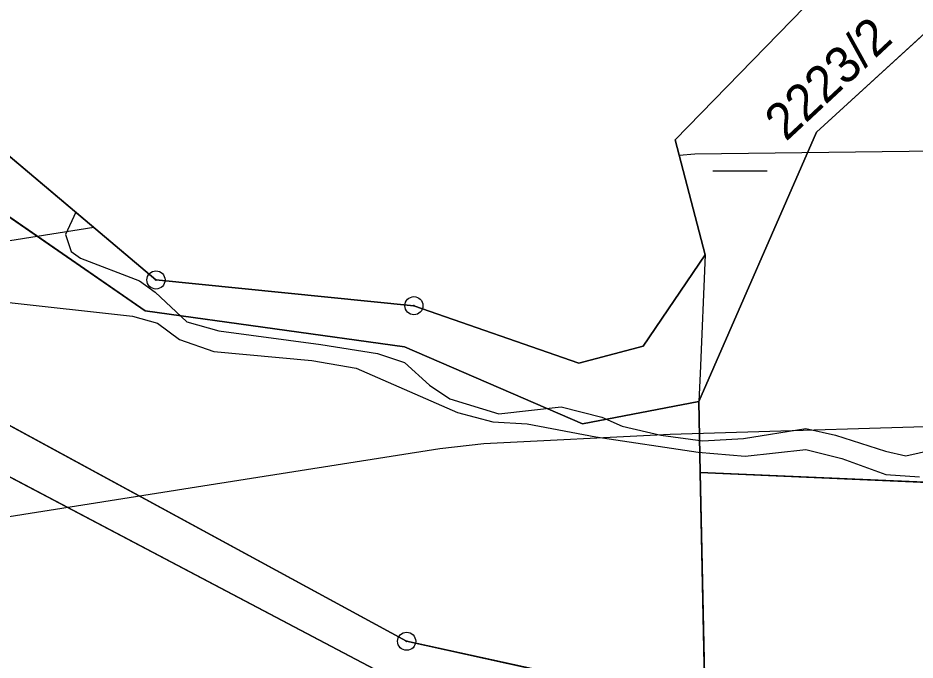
# Model space of a CAD drawing. Extents: x -706130 to -698555, y -971544 to -967260.
# Drawn here: x -705452.57 to -705403.11, y -969744.5 to -969709.14 of the extents above; entities that cross this region are included whole.
import ezdxf

# ---------------------------------------------------------------- set-up
doc = ezdxf.new("R2010")
doc.units = 0
for name, color, linetype in [('BPEJ hranice S', 7, 'Continuous'), ('Hluková izofona', 7, 'Continuous'), ('Hranice řešeného území', 7, 'Continuous'), ('KN_Hranice obce', 7, 'Continuous'), ('KN_Hranice_katastrální území', 7, 'Continuous'), ('KN_Hranice_parcel', 7, 'Continuous'), ('KN_Parcelni cisla', 7, 'Continuous'), ('KN_Polygon parcely', 7, 'Continuous'), ('KN_POZEMKY_10_LESNI POZEMEK', 7, 'Continuous'), ('KN_POZEMKY_11_VODNI_PLOCHA', 7, 'Continuous'), ('KN_POZEMKY_7_TTP', 7, 'Continuous'), ('KN_VYUZITI_11_vodni plocha_zamokrena plocha', 7, 'Continuous'), ('KN_Značky bodu BP', 7, 'Continuous'), ('KN_Značky kultur', 7, 'Continuous'), ('Koridor pro optimalizaci dráhy_N', 7, 'Continuous'), ('Koridor pro optimalizaci dráhy_N_ŠRAFY', 7, 'Continuous'), ('Plochy lesní všeobecné S', 7, 'Continuous'), ('Plochy smíšené nezastavěného území všeobecné S', 7, 'Continuous'), ('Povodi vodniho toku S', 7, 'Continuous'), ('Regulační bloky v krajině S', 7, 'Continuous'), ('VPS dopravni infrastruktury_obrys N', 7, 'Continuous'), ('VPS dopravni infrastruktury_plochy N', 7, 'Continuous'), ('Zábory hodnocené - koridory', 7, 'Continuous'), ('Záplavové území stanovene S', 7, 'Continuous'), ('Záplavového území_aktivní zóna S', 7, 'Continuous')]:
    doc.layers.add(name, color=color, linetype=linetype)

msp = doc.modelspace()

# ---------------------------------------------------------------- linework, layer by layer
at = {"layer": 'BPEJ hranice S'}
for points in [[(-705394.91, -969700.31), (-705409.21, -969708.55), (-705416.34, -969715.85), (-705414.68, -969722.18), (-705418.11, -969727.21), (-705421.64, -969728.15), (-705430.74, -969724.99), (-705444.96, -969723.57), (-705457.73, -969712.8), (-705467.36, -969711.61), (-705472.98, -969705.62), (-705470.63, -969699.73), (-705494.07, -969677.06), (-705501.07, -969694.35), (-705508.76, -969695.79)], [(-705409.21, -969708.55), (-705416.34, -969715.85), (-705414.68, -969722.18), (-705414.964, -969728.732), (-705415.03, -969730.27), (-705414.95, -969734.18), (-705414.707, -969746.25), (-705401.783, -969750.614)]]:
    msp.add_lwpolyline(points, dxfattribs=at)
at = {"layer": 'Hluková izofona'}
for points in [[(-704546.79, -969808.005), (-704962.749, -969869.028), (-704984.116, -969870.859), (-705001.471, -969871.39), (-705018.858, -969870.135), (-705039.224, -969866.537), (-705060.219, -969861.627), (-705075.301, -969856.133), (-705091.884, -969848.689), (-705104.198, -969842.309), (-705113.777, -969835.287), (-705193.532, -969783.176), (-705223.804, -969764.238), (-705257.952, -969746.905), (-705287.168, -969734.839), (-705311.178, -969727.855), (-705326.998, -969723.522), (-705345.437, -969719.992), (-705365.198, -969717.577), (-705383.051, -969716.853), (-705397.427, -969716.42), (-705415.253, -969716.65), (-705416.113, -969716.715)], [(-705448.383, -969720.683), (-705461.942, -969722.823), (-705562.997, -969739.923), (-705585.395, -969743.019), (-705600.002, -969743.822), (-705620.621, -969743.486), (-705627.151, -969743.154)]]:
    msp.add_lwpolyline(points, dxfattribs=at)
at = {"layer": 'Hranice řešeného území'}
msp.add_lwpolyline([(-705508.76, -969695.79), (-705501.07, -969694.35), (-705494.07, -969677.06), (-705470.63, -969699.73), (-705472.98, -969705.62), (-705467.36, -969711.61), (-705457.73, -969712.8), (-705444.96, -969723.57), (-705430.74, -969724.99), (-705421.64, -969728.15), (-705418.11, -969727.21), (-705414.68, -969722.18), (-705416.34, -969715.85), (-705409.21, -969708.55), (-705394.91, -969700.31)], dxfattribs=at)
at = {"layer": 'KN_Hranice obce'}
msp.add_lwpolyline([(-705394.91, -969700.31), (-705409.21, -969708.55), (-705416.34, -969715.85), (-705414.68, -969722.18), (-705418.11, -969727.21), (-705421.64, -969728.15), (-705430.74, -969724.99), (-705444.96, -969723.57), (-705457.73, -969712.8), (-705467.36, -969711.61), (-705472.98, -969705.62), (-705470.63, -969699.73), (-705494.07, -969677.06), (-705501.07, -969694.35), (-705508.76, -969695.79), (-705525.86, -969693.05), (-705530.59, -969698.31), (-705534.77, -969697.85), (-705546.47, -969696.74), (-705551.76, -969704.91), (-705554.18, -969701.14), (-705557.78, -969695.52)], dxfattribs=at)
at = {"layer": 'KN_Hranice_katastrální území'}
msp.add_lwpolyline([(-705394.91, -969700.31), (-705409.21, -969708.55), (-705416.34, -969715.85), (-705414.68, -969722.18), (-705418.11, -969727.21), (-705421.64, -969728.15), (-705430.74, -969724.99), (-705444.96, -969723.57), (-705457.73, -969712.8), (-705467.36, -969711.61), (-705472.98, -969705.62), (-705470.63, -969699.73), (-705494.07, -969677.06), (-705501.07, -969694.35), (-705508.76, -969695.79), (-705525.86, -969693.05), (-705530.59, -969698.31), (-705534.77, -969697.85), (-705546.47, -969696.74), (-705551.76, -969704.91), (-705554.18, -969701.14), (-705557.78, -969695.52)], dxfattribs=at)
at = {"layer": 'KN_Hranice_parcel'}
msp.add_line((-705415.03, -969730.27), (-705414.95, -969734.18), dxfattribs=at)
for points in [[(-705415.03, -969730.27), (-705421.45, -969731.5), (-705431.25, -969727.25), (-705445.56, -969725.27), (-705458.77, -969716.15), (-705467.8, -969714.27), (-705475.06, -969706.44), (-705473.18, -969700.26), (-705474.68, -969699.01)], [(-705394.91, -969700.31), (-705409.21, -969708.55), (-705416.34, -969715.85), (-705414.68, -969722.18), (-705418.11, -969727.21), (-705421.64, -969728.15), (-705430.74, -969724.99), (-705444.96, -969723.57), (-705457.73, -969712.8), (-705467.36, -969711.61), (-705472.98, -969705.62), (-705470.63, -969699.73)], [(-705393.12, -969701.34), (-705408.55, -969715.44), (-705415.03, -969730.27)], [(-705471.48, -969724.71), (-705470.15, -969722.29), (-705431.14, -969743.47), (-705414.69, -969747.07), (-705414.95, -969734.18)], [(-705406.31, -969751.74), (-705431.9, -969745.54), (-705471.48, -969724.71)], [(-705414.95, -969734.18), (-705399.18, -969734.86), (-705363.17, -969725.53)]]:
    msp.add_lwpolyline(points, dxfattribs=at)
at = {"layer": 'KN_Polygon parcely'}
for points in [[(-705351.26, -969673.94), (-705353.91, -969675.57), (-705361.36, -969674.83), (-705368.5, -969681.22), (-705383.58, -969674.95), (-705390.8, -969686.21), (-705393.12, -969701.34), (-705408.55, -969715.44), (-705415.03, -969730.27), (-705414.95, -969734.18), (-705399.18, -969734.86), (-705363.17, -969725.53), (-705342.25, -969710.83), (-705342.6, -969708.96), (-705348.7, -969676.41)], [(-705475.06, -969706.44), (-705473.18, -969700.26), (-705474.68, -969699.01), (-705497.84, -969694.92), (-705498.62, -969696.57), (-705507.91, -969697.66), (-705523.95, -969695.11), (-705528.78, -969701.44), (-705519.65, -969717.15), (-705471.48, -969724.71), (-705470.15, -969722.29), (-705431.14, -969743.47), (-705414.69, -969747.07), (-705414.95, -969734.18), (-705415.03, -969730.27), (-705421.45, -969731.5), (-705431.25, -969727.25), (-705445.56, -969725.27), (-705458.77, -969716.15), (-705467.8, -969714.27)], [(-705472.98, -969705.62), (-705470.63, -969699.73), (-705474.68, -969699.01), (-705473.18, -969700.26), (-705475.06, -969706.44), (-705467.8, -969714.27), (-705458.77, -969716.15), (-705445.56, -969725.27), (-705431.25, -969727.25), (-705421.45, -969731.5), (-705415.03, -969730.27), (-705408.55, -969715.44), (-705393.12, -969701.34), (-705394.91, -969700.31), (-705409.21, -969708.55), (-705416.34, -969715.85), (-705414.68, -969722.18), (-705418.11, -969727.21), (-705421.64, -969728.15), (-705430.74, -969724.99), (-705444.96, -969723.57), (-705457.73, -969712.8), (-705467.36, -969711.61)], [(-705423.13, -969752.53), (-705406.31, -969751.74), (-705431.9, -969745.54), (-705471.48, -969724.71), (-705519.65, -969717.15), (-705527.21, -969763.54), (-705497.99, -969760.24), (-705470.68, -969759.26), (-705448.9, -969756.9)], [(-705338.62, -969756.87), (-705330.17, -969752.04), (-705323.27, -969752.3), (-705318.5, -969742.33), (-705335.83, -969741), (-705363.17, -969725.53), (-705399.18, -969734.86), (-705414.95, -969734.18), (-705414.69, -969747.07), (-705431.14, -969743.47), (-705470.15, -969722.29), (-705471.48, -969724.71), (-705431.9, -969745.54), (-705406.31, -969751.74), (-705391.08, -969750.57), (-705370.87, -969749.76), (-705358.81, -969750.73), (-705347.6, -969754.93)]]:
    msp.add_lwpolyline(points, close=True, dxfattribs=at)
at = {"layer": 'KN_POZEMKY_10_LESNI POZEMEK'}
for p, q in [((-705408.55, -969715.44), (-705393.12, -969701.34)), ((-705415.03, -969730.27), (-705408.55, -969715.44)), ((-705470.15, -969722.29), (-705431.14, -969743.47)), ((-705431.9, -969745.54), (-705471.48, -969724.71)), ((-705414.95, -969734.18), (-705415.03, -969730.27)), ((-705399.18, -969734.86), (-705414.95, -969734.18)), ((-705414.69, -969747.07), (-705414.95, -969734.18)), ((-705414.95, -969734.18), (-705399.18, -969734.86)), ((-705431.14, -969743.47), (-705414.69, -969747.07))]:
    msp.add_line(p, q, dxfattribs=at)
at = {"layer": 'KN_POZEMKY_11_VODNI_PLOCHA'}
for p, q in [((-705393.12, -969701.34), (-705408.55, -969715.44)), ((-705416.34, -969715.85), (-705409.21, -969708.55)), ((-705457.73, -969712.8), (-705444.96, -969723.57)), ((-705408.55, -969715.44), (-705415.03, -969730.27)), ((-705445.56, -969725.27), (-705458.77, -969716.15)), ((-705414.68, -969722.18), (-705416.34, -969715.85)), ((-705418.11, -969727.21), (-705414.68, -969722.18)), ((-705444.96, -969723.57), (-705430.74, -969724.99)), ((-705430.74, -969724.99), (-705421.64, -969728.15)), ((-705431.25, -969727.25), (-705445.56, -969725.27)), ((-705421.45, -969731.5), (-705431.25, -969727.25)), ((-705421.64, -969728.15), (-705418.11, -969727.21)), ((-705415.03, -969730.27), (-705421.45, -969731.5))]:
    msp.add_line(p, q, dxfattribs=at)
at = {"layer": 'KN_POZEMKY_7_TTP'}
for p, q in [((-705458.77, -969716.15), (-705445.56, -969725.27)), ((-705431.14, -969743.47), (-705470.15, -969722.29)), ((-705471.48, -969724.71), (-705431.9, -969745.54)), ((-705445.56, -969725.27), (-705431.25, -969727.25)), ((-705431.25, -969727.25), (-705421.45, -969731.5)), ((-705421.45, -969731.5), (-705415.03, -969730.27)), ((-705415.03, -969730.27), (-705414.95, -969734.18)), ((-705414.95, -969734.18), (-705414.69, -969747.07)), ((-705414.69, -969747.07), (-705431.14, -969743.47))]:
    msp.add_line(p, q, dxfattribs=at)
at = {"layer": 'KN_VYUZITI_11_vodni plocha_zamokrena plocha'}
for p, q in [((-705393.12, -969701.34), (-705408.55, -969715.44)), ((-705416.34, -969715.85), (-705409.21, -969708.55)), ((-705457.73, -969712.8), (-705444.96, -969723.57)), ((-705408.55, -969715.44), (-705415.03, -969730.27)), ((-705445.56, -969725.27), (-705458.77, -969716.15)), ((-705414.68, -969722.18), (-705416.34, -969715.85)), ((-705418.11, -969727.21), (-705414.68, -969722.18)), ((-705444.96, -969723.57), (-705430.74, -969724.99)), ((-705430.74, -969724.99), (-705421.64, -969728.15)), ((-705431.25, -969727.25), (-705445.56, -969725.27)), ((-705421.45, -969731.5), (-705431.25, -969727.25)), ((-705421.64, -969728.15), (-705418.11, -969727.21)), ((-705415.03, -969730.27), (-705421.45, -969731.5))]:
    msp.add_line(p, q, dxfattribs=at)
at = {"layer": 'KN_Značky bodu BP'}
for centre, radius in [((-705444.96, -969723.57), 0.5), ((-705444.96, -969723.57), 0.0303), ((-705430.74, -969724.99), 0.5), ((-705430.74, -969724.99), 0.0303), ((-705431.14, -969743.47), 0.5), ((-705431.14, -969743.47), 0.0303)]:
    msp.add_circle(centre, radius, dxfattribs=at)
at = {"layer": 'KN_Značky kultur'}
msp.add_line((-705414.268, -969717.56), (-705411.268, -969717.56), dxfattribs=at)
at = {"layer": 'Koridor pro optimalizaci dráhy_N'}
msp.add_lwpolyline([(-705583.954, -969757.962), (-705560.718, -969754.751), (-705459.684, -969737.654), (-705442.718, -969734.974), (-705429.305, -969732.855), (-705426.888, -969732.574), (-705416.616, -969732.057), (-705398.296, -969731.516), (-705396.911, -969731.443), (-705383.736, -969731.84), (-705383.425, -969731.851), (-705367.629, -969732.491), (-705365.205, -969732.688), (-705348.766, -969734.697), (-705346.765, -969735.01), (-705331.548, -969737.923), (-705329.262, -969738.454), (-705315.481, -969742.229), (-705315.028, -969742.357), (-705293.706, -969748.559), (-705290.633, -969749.637), (-705265.301, -969760.099), (-705263.175, -969761.076), (-705232.387, -969776.703)], dxfattribs=at)
at = {"layer": 'Koridor pro optimalizaci dráhy_N_ŠRAFY'}
msp.add_lwpolyline([(-705583.954, -969757.962), (-705560.718, -969754.751), (-705459.684, -969737.654), (-705442.718, -969734.974), (-705429.305, -969732.855), (-705426.888, -969732.574), (-705416.616, -969732.057), (-705398.296, -969731.516), (-705396.911, -969731.443), (-705383.736, -969731.84), (-705383.425, -969731.851), (-705367.629, -969732.491), (-705365.205, -969732.688), (-705348.766, -969734.697), (-705346.765, -969735.01), (-705331.548, -969737.923), (-705329.262, -969738.454), (-705315.481, -969742.229), (-705315.028, -969742.357), (-705293.706, -969748.559), (-705290.633, -969749.637), (-705265.301, -969760.099), (-705263.175, -969761.076), (-705232.387, -969776.703)], dxfattribs=at)
at = {"layer": 'Plochy lesní všeobecné S'}
for p, q in [((-705393.12, -969701.34), (-705408.55, -969715.44)), ((-705408.55, -969715.44), (-705415.03, -969730.27)), ((-705431.14, -969743.47), (-705470.15, -969722.29)), ((-705471.48, -969724.71), (-705431.9, -969745.54)), ((-705415.03, -969730.27), (-705414.95, -969734.18)), ((-705414.95, -969734.18), (-705414.69, -969747.07)), ((-705414.69, -969747.07), (-705431.14, -969743.47))]:
    msp.add_line(p, q, dxfattribs=at)
at = {"layer": 'Plochy smíšené nezastavěného území všeobecné S'}
msp.add_line((-705414.95, -969734.18), (-705415.03, -969730.27), dxfattribs=at)
for points in [[(-705394.91, -969700.31), (-705409.21, -969708.55), (-705416.34, -969715.85), (-705414.68, -969722.18), (-705418.11, -969727.21), (-705421.64, -969728.15), (-705430.74, -969724.99), (-705444.96, -969723.57), (-705457.73, -969712.8), (-705467.36, -969711.61), (-705472.98, -969705.62), (-705470.63, -969699.73)], [(-705415.03, -969730.27), (-705408.55, -969715.44), (-705393.12, -969701.34)], [(-705471.48, -969724.71), (-705470.15, -969722.29), (-705431.14, -969743.47), (-705414.69, -969747.07), (-705414.95, -969734.18)], [(-705406.31, -969751.74), (-705431.9, -969745.54), (-705471.48, -969724.71)]]:
    msp.add_lwpolyline(points, dxfattribs=at)
at = {"layer": 'Povodi vodniho toku S'}
msp.add_lwpolyline([(-705394.91, -969700.31), (-705409.21, -969708.55), (-705416.34, -969715.85), (-705414.68, -969722.18), (-705418.11, -969727.21), (-705421.64, -969728.15), (-705430.74, -969724.99), (-705444.96, -969723.57), (-705457.73, -969712.8), (-705467.36, -969711.61), (-705472.98, -969705.62), (-705470.63, -969699.73), (-705494.07, -969677.06), (-705501.07, -969694.35), (-705508.76, -969695.79)], dxfattribs=at)
at = {"layer": 'Regulační bloky v krajině S'}
for p, q in [((-705393.12, -969701.34), (-705408.55, -969715.44)), ((-705408.55, -969715.44), (-705415.03, -969730.27)), ((-705431.14, -969743.47), (-705470.15, -969722.29)), ((-705471.48, -969724.71), (-705431.9, -969745.54)), ((-705415.03, -969730.27), (-705414.95, -969734.18)), ((-705414.95, -969734.18), (-705415.03, -969730.27)), ((-705414.95, -969734.18), (-705414.69, -969747.07)), ((-705414.69, -969747.07), (-705431.14, -969743.47))]:
    msp.add_line(p, q, dxfattribs=at)
for points in [[(-705394.91, -969700.31), (-705409.21, -969708.55), (-705416.34, -969715.85), (-705414.68, -969722.18), (-705418.11, -969727.21), (-705421.64, -969728.15), (-705430.74, -969724.99), (-705444.96, -969723.57), (-705457.73, -969712.8), (-705467.36, -969711.61), (-705472.98, -969705.62), (-705470.63, -969699.73)], [(-705415.03, -969730.27), (-705408.55, -969715.44), (-705393.12, -969701.34)], [(-705471.48, -969724.71), (-705470.15, -969722.29), (-705431.14, -969743.47), (-705414.69, -969747.07), (-705414.95, -969734.18)], [(-705406.31, -969751.74), (-705431.9, -969745.54), (-705471.48, -969724.71)]]:
    msp.add_lwpolyline(points, dxfattribs=at)
at = {"layer": 'VPS dopravni infrastruktury_obrys N'}
msp.add_lwpolyline([(-705583.954, -969757.962), (-705560.718, -969754.751), (-705459.684, -969737.654), (-705442.718, -969734.974), (-705429.305, -969732.855), (-705426.888, -969732.574), (-705416.616, -969732.057), (-705398.296, -969731.516), (-705396.911, -969731.443), (-705383.736, -969731.84), (-705383.425, -969731.851), (-705367.629, -969732.491), (-705365.205, -969732.688), (-705348.766, -969734.697), (-705346.765, -969735.01), (-705331.548, -969737.923), (-705329.262, -969738.454), (-705315.481, -969742.229), (-705315.028, -969742.357), (-705293.706, -969748.559), (-705290.633, -969749.637), (-705265.301, -969760.099), (-705263.175, -969761.076), (-705232.387, -969776.703)], dxfattribs=at)
at = {"layer": 'VPS dopravni infrastruktury_plochy N'}
msp.add_lwpolyline([(-705583.954, -969757.962), (-705560.718, -969754.751), (-705459.684, -969737.654), (-705442.718, -969734.974), (-705429.305, -969732.855), (-705426.888, -969732.574), (-705416.616, -969732.057), (-705398.296, -969731.516), (-705396.911, -969731.443), (-705383.736, -969731.84), (-705383.425, -969731.851), (-705367.629, -969732.491), (-705365.205, -969732.688), (-705348.766, -969734.697), (-705346.765, -969735.01), (-705331.548, -969737.923), (-705329.262, -969738.454), (-705315.481, -969742.229), (-705315.028, -969742.357), (-705293.706, -969748.559), (-705290.633, -969749.637), (-705265.301, -969760.099), (-705263.175, -969761.076), (-705232.387, -969776.703)], dxfattribs=at)
at = {"layer": 'Zábory hodnocené - koridory'}
msp.add_lwpolyline([(-705583.954, -969757.962), (-705560.718, -969754.751), (-705459.684, -969737.654), (-705442.718, -969734.974), (-705429.305, -969732.855), (-705426.888, -969732.574), (-705416.616, -969732.057), (-705398.296, -969731.516), (-705396.911, -969731.443), (-705383.736, -969731.84), (-705383.425, -969731.851), (-705367.629, -969732.491), (-705365.205, -969732.688), (-705348.766, -969734.697), (-705346.765, -969735.01), (-705331.548, -969737.923), (-705329.262, -969738.454), (-705315.481, -969742.229), (-705315.028, -969742.357), (-705293.706, -969748.559), (-705290.633, -969749.637), (-705265.301, -969760.099), (-705263.175, -969761.076), (-705232.387, -969776.703)], dxfattribs=at)
at = {"layer": 'Záplavové území stanovene S'}
msp.add_lwpolyline([(-705453.375, -969724.769), (-705446.252, -969725.563), (-705444.875, -969725.945), (-705443.668, -969726.842), (-705441.763, -969727.513), (-705436.375, -969728.012), (-705433.921, -969728.421), (-705428.329, -969730.875), (-705426.383, -969731.383), (-705424.499, -969731.499), (-705420.706, -969732.206), (-705415.071, -969733.054), (-705412.481, -969733.269), (-705409.125, -969732.901), (-705407.157, -969733.407), (-705404.726, -969734.291), (-705402.875, -969734.412)], dxfattribs=at)
at = {"layer": 'Záplavového území_aktivní zóna S'}
msp.add_lwpolyline([(-705449.382, -969719.841), (-705449.938, -969721.062), (-705449.625, -969722), (-705449.125, -969722.375), (-705445.875, -969723.625), (-705445, -969724.25), (-705443.25, -969725.875), (-705441.5, -969726.375), (-705435.875, -969727.125), (-705432.75, -969727.625), (-705431.25, -969728.125), (-705429.875, -969729.375), (-705428.75, -969730.125), (-705426.062, -969730.938), (-705422.625, -969730.562), (-705420.375, -969731.125), (-705419.25, -969731.625), (-705417.125, -969732.125), (-705414.812, -969732.438), (-705412.562, -969732.312), (-705409.125, -969731.75), (-705407.5, -969732.125), (-705404.75, -969733), (-705403.625, -969733.25), (-705397.5, -969731.875)], dxfattribs=at)

# ---------------------------------------------------------------- texts
at = {"layer": 'KN_Parcelni cisla'}
msp.add_text('2223/2', height=2, rotation=43, dxfattribs=at).set_placement((-705410.23, -969715.981))

doc.saveas('drawing.dxf')
